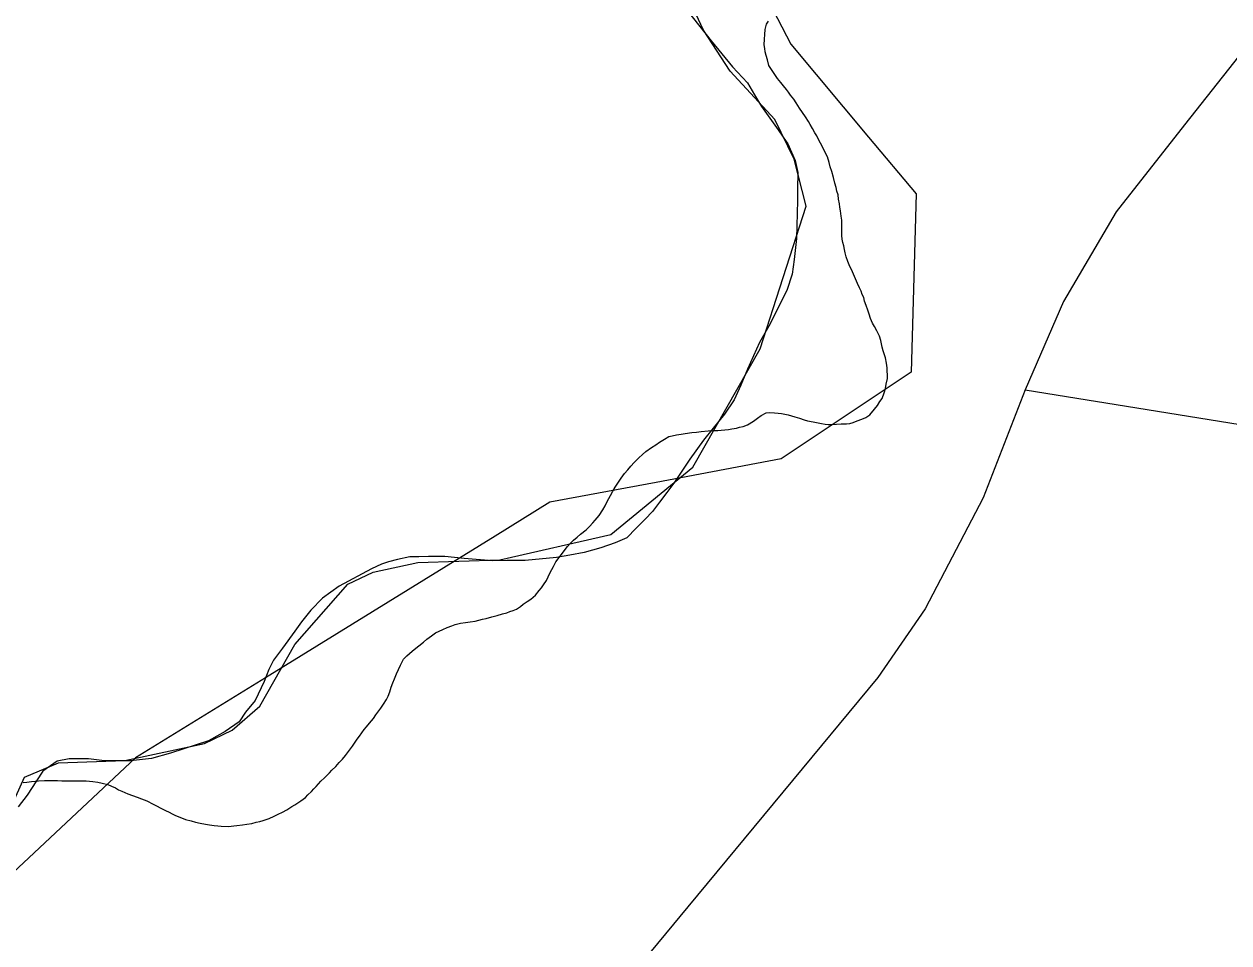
# Model space of a CAD drawing. Extents: x 2206922 to 2357709, y 510027 to 673830.
# Drawn here: x 2303373 to 2304392, y 581431 to 582208 of the extents above; entities that cross this region are included whole.
import ezdxf

# ---------------------------------------------------------------- set-up
doc = ezdxf.new("R2010")
doc.units = 0
for name, color, linetype in [('Exist Boundary Land Use Reservation Military US Department of Defense', 7, 'Continuous'), ('Exist Boundary Political City Limit New', 7, 'Continuous'), ('Exist Hydrographic Creek Single Shore', 7, 'Continuous'), ('Exist Hydrographic Misc Water Feature', 7, 'Continuous'), ('Exist Road Non-System Type 51', 7, 'Continuous'), ('Map Preparation Boundary City Limit Buffer Line', 7, 'Continuous')]:
    doc.layers.add(name, color=color, linetype=linetype)

msp = doc.modelspace()

# ---------------------------------------------------------------- linework, layer by layer
at = {"layer": 'Exist Boundary Land Use Reservation Military US Department of Defense'}
msp.add_line((2303771.6, 581774.8), (2303577.4, 581655), dxfattribs=at)
for points in [[(2303898.9, 582728.4), (2303948.4, 582598.5), (2303964.7, 582300.8), (2304021.7, 582190.7), (2304087.6, 582112.2)], [(2304087.6, 582112.2), (2304127.7, 582064.3), (2304123.6, 581913.5), (2304013.6, 581840.1), (2303907.8, 581820.2)], [(2303907.8, 581820.2), (2303818, 581803.4), (2303771.6, 581774.8)], [(2303577.4, 581655), (2303467.5, 581587.2), (2303278, 581409.9), (2303180.2, 581206), (2303058, 581083.6), (2302874.6, 581018.4), (2302528.2, 580851.2), (2302315.3, 580862)]]:
    msp.add_lwpolyline(points, dxfattribs=at)
at = {"layer": 'Exist Boundary Political City Limit New'}
for points in [[(2304048.8, 582103.4), (2304046.8, 582107), (2304045.2, 582110.1), (2304043.8, 582113.4), (2304042.2, 582115.9), (2304040.2, 582119.4), (2304038.2, 582122.8), (2304036.8, 582125.3), (2304034.2, 582129.3), (2304031.8, 582132.9), (2304029, 582136.8), (2304026.2, 582141.2), (2304024.2, 582144.2), (2304021.5, 582147.8), (2304019.8, 582150.1), (2304018, 582152.4), (2304015.5, 582155.6), (2304013.2, 582158.3), (2304010.5, 582161.9), (2304008.8, 582164.4), (2304007, 582166.8), (2304005.5, 582169.3), (2304003.2, 582172.9), (2304002, 582177.5), (2304001, 582181.3), (2304000.2, 582184.3), (2303999.8, 582187.2), (2303999.2, 582190.2), (2303999.5, 582195.1), (2303999.8, 582199.1), (2304000.2, 582203.1), (2304001.2, 582207.8), (2304002.8, 582210.3)], [(2303956, 581864), (2303960, 581864.2), (2303963, 581864.5), (2303969, 581864.9), (2303972, 581865.4), (2303975.8, 581866.2), (2303978.5, 581866.8), (2303981.5, 581867.6), (2303985.2, 581868.9), (2303990.2, 581872.1), (2303993.5, 581874.4), (2303996.8, 581876.8), (2304001, 581879.1), (2304004, 581879.4), (2304008, 581879.1), (2304011, 581878.8), (2304013.8, 581878.5), (2304019.5, 581877.4), (2304025.2, 581875.7), (2304029.2, 581874.4), (2304033, 581873.2), (2304036, 581872.3), (2304040.8, 581871.3), (2304044.8, 581870.6), (2304047.8, 581870), (2304050.8, 581869.5), (2304053.5, 581869.1), (2304056.5, 581869.2), (2304060.5, 581869.4), (2304064.5, 581869.6), (2304068.8, 581869.8), (2304071.8, 581870), (2304074.5, 581870.9), (2304078, 581872.2), (2304081.8, 581873.8), (2304085.2, 581875.2), (2304088.5, 581877.3), (2304092.5, 581882.1), (2304095, 581885.3), (2304097.2, 581888.6), (2304099, 581891.2), (2304100.8, 581895.9), (2304102, 581899.5), (2304102.5, 581903.4), (2304103.5, 581908.1), (2304103.5, 581911.2), (2304103.2, 581914.2), (2304103.2, 581917.2), (2304102.8, 581920.9), (2304101.8, 581925.6), (2304100.8, 581928.8), (2304099.8, 581931.6), (2304099, 581934.5), (2304098.5, 581937.4), (2304097.8, 581940.3), (2304096.8, 581943.8), (2304094.5, 581948.3), (2304092.5, 581952.1), (2304091, 581954.8), (2304089.2, 581958.8), (2304088, 581962.6), (2304086.8, 581966), (2304085.5, 581969.8), (2304084.2, 581973.6), (2304083.5, 581976.5), (2304082.2, 581979.2), (2304081.2, 581982), (2304080, 581984.8), (2304078.2, 581988.4), (2304076.5, 581992.3), (2304074.8, 581996.4), (2304073, 582000.2), (2304071.8, 582002.9), (2304070, 582007), (2304068.5, 582011.1), (2304067.8, 582014.3), (2304067.2, 582017.2), (2304066.5, 582020.2), (2304065.8, 582023.1), (2304065.2, 582025.9), (2304065, 582029.1), (2304064.8, 582034), (2304064.8, 582042), (2304064.5, 582045.5), (2304063.8, 582049.9), (2304063.2, 582052.9), (2304063, 582055.9), (2304062.2, 582059.8), (2304061.8, 582063.3), (2304060.8, 582066.6), (2304060, 582069.6), (2304059, 582073.4), (2304057.8, 582078.2), (2304056.5, 582083.1), (2304055.2, 582087), (2304054.2, 582090.8), (2304052.8, 582095.5), (2304050.5, 582099.9), (2304048.8, 582103.4)], [(2303665.5, 581616.6), (2303668.8, 581620.6), (2303670.8, 581623.6), (2303673.2, 581626.9), (2303675, 581629.3), (2303677.2, 581632.6), (2303679.8, 581636.7), (2303681.2, 581639.5), (2303682.5, 581643.2), (2303683.8, 581647), (2303685.2, 581650.8), (2303686.5, 581654.1), (2303688.2, 581658.2), (2303689.8, 581661.9), (2303691.5, 581665.6), (2303694.2, 581670.8), (2303697, 581673.6), (2303699.2, 581675.5), (2303701.5, 581677.5), (2303704.5, 581680), (2303707.2, 581682.1), (2303711, 581685), (2303714, 581687.5), (2303717.8, 581690.4), (2303721.2, 581693), (2303724.2, 581694.4), (2303727.5, 581695.9), (2303731.2, 581697.4), (2303735, 581698.9), (2303737.8, 581700), (2303742.5, 581701), (2303746.5, 581701.6), (2303750.5, 581702.2), (2303754.8, 581702.9), (2303761, 581704.4), (2303764.2, 581705.2), (2303768.8, 581706.4), (2303773.5, 581707.7), (2303777.8, 581708.9), (2303781.5, 581710), (2303784.2, 581710.9), (2303787, 581711.9), (2303789.8, 581713), (2303793, 581715.2), (2303795.5, 581717.1), (2303798.8, 581719.4), (2303801.8, 581721.4), (2303805.8, 581724.8), (2303809, 581728.7), (2303810.8, 581731.1), (2303812.5, 581733.5), (2303815, 581737.3), (2303816.5, 581740.3), (2303818.2, 581744), (2303819.5, 581746.6), (2303821, 581749.2), (2303823, 581752.9), (2303825.8, 581756.8), (2303827.8, 581759.2), (2303830, 581762.4), (2303832.8, 581765.9), (2303835.5, 581768.9), (2303838, 581771.2), (2303841, 581773.8), (2303844, 581776.4), (2303848.8, 581780.2), (2303851.5, 581783), (2303854.2, 581785.9), (2303856.2, 581788.2), (2303859.8, 581792.2), (2303862.8, 581797), (2303864.8, 581800.4), (2303866.5, 581804.1), (2303869.2, 581809.2), (2303871.2, 581812.8), (2303873.2, 581816.2), (2303875, 581818.8), (2303876.5, 581821.2), (2303878.2, 581823.8), (2303881.2, 581827.7), (2303884, 581830.8), (2303886.5, 581833.8), (2303889.2, 581837.1), (2303893.2, 581841.1), (2303896.2, 581843.8), (2303899.2, 581846.2), (2303904, 581849.8), (2303907.5, 581852), (2303910.8, 581854.1), (2303915, 581856.8), (2303918.5, 581858.9), (2303921.5, 581859.6), (2303925.2, 581860.3), (2303929, 581861), (2303932.5, 581861.6), (2303938, 581862.3), (2303942, 581862.8), (2303946, 581863.2), (2303951.8, 581863.8), (2303956, 581864)], [(2303372.5, 581566.4), (2303375.5, 581566.8), (2303379.5, 581567.2), (2303382.5, 581567.5), (2303385.5, 581567.8), (2303390.5, 581568.1), (2303393.5, 581568.1), (2303397.5, 581568.1), (2303401.5, 581568), (2303405, 581567.9), (2303408.5, 581567.9), (2303419.5, 581567.9), (2303425.8, 581567.8), (2303431.5, 581567.2), (2303435.5, 581566.6), (2303439.2, 581565.9), (2303444, 581564.8), (2303447.2, 581563.4), (2303450.5, 581561.8), (2303453.2, 581560.3), (2303455.8, 581559.1), (2303461, 581556.9), (2303465, 581555.4), (2303468.8, 581554), (2303472.5, 581552.6), (2303477, 581550.8), (2303482.5, 581548.1), (2303485.2, 581546.6), (2303488.8, 581544.8), (2303492.8, 581542.7), (2303496, 581541.2), (2303498.5, 581539.9), (2303501.2, 581538.6), (2303505, 581537), (2303509.8, 581535.1), (2303514.5, 581533.9), (2303518.2, 581532.9), (2303522.2, 581532), (2303526.8, 581531), (2303530, 581530.6), (2303534, 581530.1), (2303537, 581529.8), (2303540, 581529.5), (2303545.8, 581529.3), (2303553.2, 581530.1), (2303558, 581530.6), (2303561.5, 581531.1), (2303565.8, 581531.8), (2303569.5, 581532.7), (2303572.5, 581533.4), (2303575.5, 581534.2), (2303580.5, 581535.8), (2303584.8, 581537.8), (2303588.2, 581539.6), (2303591.8, 581541.4), (2303595.5, 581543.3), (2303599.8, 581546), (2303602.2, 581547.6), (2303604.8, 581549.3), (2303607.2, 581551), (2303611.2, 581553.8), (2303613.2, 581555.9), (2303616.2, 581558.8), (2303618.2, 581560.9), (2303620.2, 581563.1), (2303624.2, 581567.4), (2303627.2, 581570.3), (2303629.2, 581572.4), (2303631.5, 581574.6), (2303633.5, 581576.7), (2303636.8, 581579.9), (2303639.8, 581583.2), (2303642.5, 581586.2), (2303645, 581589.3), (2303648.5, 581593.8), (2303651, 581597.2), (2303653.2, 581600.5), (2303655, 581603), (2303657, 581605.6), (2303659, 581608.4), (2303661, 581611.1), (2303662.8, 581613.4)], [(2303662.8, 581613.4), (2303665.5, 581616.6)]]:
    msp.add_lwpolyline(points, dxfattribs=at)
at = {"layer": 'Exist Hydrographic Creek Single Shore'}
msp.add_lwpolyline([(2303330.8, 581475.9), (2303373.7, 581570.8), (2303402.2, 581583.1), (2303458.3, 581585.1), (2303525.7, 581599.4), (2303549.1, 581610.6), (2303572.6, 581631), (2303602.2, 581683.1), (2303647.1, 581734.2), (2303668.5, 581744.4), (2303706.2, 581752.5), (2303775.6, 581754.6), (2303869.4, 581776), (2303938.8, 581833.2), (2303995.9, 581933.2), (2304034.7, 582053.7), (2304024.5, 582093.5), (2304008.2, 582127.2), (2303970.4, 582168), (2303948, 582202.7), (2303920.4, 582261.9)], dxfattribs=at)
at = {"layer": 'Exist Hydrographic Misc Water Feature'}
for points in [[(2303934, 582219.3), (2303954.3, 582193.6), (2303972.4, 582171.8), (2303985.1, 582158.1), (2303991, 582147.9), (2303997, 582138.1), (2304011.1, 582118.5), (2304015.2, 582112.3), (2304019.3, 582106.4), (2304025.5, 582092.4), (2304027.7, 582082.4), (2304027.5, 582068.6), (2304027.5, 582058.5), (2304026.5, 582026.6), (2304024.5, 582008.7), (2304022.8, 581996.4), (2304018.3, 581982.4), (2304003.1, 581952.3), (2303995.4, 581938.4), (2303985.1, 581916), (2303979.6, 581902.3), (2303974, 581890.1), (2303965.6, 581878), (2303956, 581866.1), (2303948, 581855.9), (2303936.3, 581839.8), (2303922.8, 581819.6), (2303916.8, 581811.6), (2303910.7, 581803.6), (2303904.7, 581795.6), (2303898.6, 581789.1), (2303891, 581781.4), (2303883.2, 581773.3), (2303873.1, 581769.1), (2303861, 581764.8), (2303847.1, 581760.8), (2303834.8, 581758.6), (2303823.5, 581756.7), (2303797.1, 581754.1), (2303789.5, 581754.1), (2303781.5, 581754.1), (2303769.4, 581753.9), (2303745.6, 581755.8), (2303729.2, 581757.5), (2303721.6, 581757.4), (2303715.2, 581757.6), (2303707, 581757.2), (2303699.5, 581757.1), (2303689.2, 581755), (2303681.4, 581753), (2303675.5, 581751)], [(2303675.5, 581751), (2303667.1, 581747), (2303639.6, 581732.5), (2303625.6, 581722.4), (2303615.8, 581712.1), (2303607.8, 581702.4), (2303602.3, 581694.3), (2303591.8, 581680.1), (2303584.2, 581669.8), (2303580.3, 581661.9), (2303576.4, 581651.9), (2303568.6, 581635.7), (2303560.6, 581625.9), (2303555.1, 581617.8), (2303543.2, 581609.5), (2303529.1, 581601.5), (2303497.1, 581591.3), (2303481.1, 581586.8), (2303463.2, 581584.6), (2303455.2, 581584.6), (2303449.3, 581584.7), (2303441.3, 581584.7), (2303427.6, 581586.4), (2303421.6, 581586.5), (2303411.4, 581586.4), (2303401.1, 581584.3), (2303389.2, 581575.9), (2303383.7, 581567.8), (2303375.7, 581555.6), (2303368.1, 581545.9)]]:
    msp.add_lwpolyline(points, dxfattribs=at)
at = {"layer": 'Exist Road Non-System Type 51'}
for points in [[(2304880.9, 582788.5), (2304354.9, 582122.5), (2304297, 582048.9), (2304252.4, 581973.1), (2304220.1, 581898.4)], [(2304220.1, 581898.4), (2304184.4, 581807), (2304135.4, 581713.3), (2304095.3, 581655.3), (2303934.8, 581461.3), (2303768.6, 581260.5), (2303661.9, 581143.4)], [(2304220.1, 581898.4), (2304694.1, 581822.2), (2304758.2, 581804.8), (2304786.3, 581793.1), (2304830.7, 581753.7), (2304863.3, 581706), (2304908.4, 581604.6), (2305056.6, 581208.3), (2305080.9, 581176.7), (2305123.2, 581139.2), (2305191.7, 581091.9), (2305215.8, 581074.1), (2305220.2, 581044.3), (2305240.9, 580800.5)]]:
    msp.add_lwpolyline(points, dxfattribs=at)
at = {"layer": 'Map Preparation Boundary City Limit Buffer Line'}
for points in [[(2304048.8, 582103.4), (2304046.8, 582107), (2304045.2, 582110.1), (2304043.8, 582113.4), (2304042.2, 582115.9), (2304040.2, 582119.4), (2304038.2, 582122.8), (2304036.8, 582125.3), (2304034.2, 582129.3), (2304031.8, 582132.9), (2304029, 582136.8), (2304026.2, 582141.2), (2304024.2, 582144.2), (2304021.5, 582147.8), (2304019.8, 582150.1), (2304018, 582152.4), (2304015.5, 582155.6), (2304013.2, 582158.3), (2304010.5, 582161.9), (2304008.8, 582164.4), (2304007, 582166.8), (2304005.5, 582169.3), (2304003.2, 582172.9), (2304002, 582177.5), (2304001, 582181.3), (2304000.2, 582184.3), (2303999.8, 582187.2), (2303999.2, 582190.2), (2303999.5, 582195.1), (2303999.8, 582199.1), (2304000.2, 582203.1), (2304001.2, 582207.8), (2304002.8, 582210.3)], [(2303956, 581864), (2303960, 581864.2), (2303963, 581864.5), (2303969, 581864.9), (2303972, 581865.4), (2303975.8, 581866.2), (2303978.5, 581866.8), (2303981.5, 581867.6), (2303985.2, 581868.9), (2303990.2, 581872.1), (2303993.5, 581874.4), (2303996.8, 581876.8), (2304001, 581879.1), (2304004, 581879.4), (2304008, 581879.1), (2304011, 581878.8), (2304013.8, 581878.5), (2304019.5, 581877.4), (2304025.2, 581875.7), (2304029.2, 581874.4), (2304033, 581873.2), (2304036, 581872.3), (2304040.8, 581871.3), (2304044.8, 581870.6), (2304047.8, 581870), (2304050.8, 581869.5), (2304053.5, 581869.1), (2304056.5, 581869.2), (2304060.5, 581869.4), (2304064.5, 581869.6), (2304068.8, 581869.8), (2304071.8, 581870), (2304074.5, 581870.9), (2304078, 581872.2), (2304081.8, 581873.8), (2304085.2, 581875.2), (2304088.5, 581877.3), (2304092.5, 581882.1), (2304095, 581885.3), (2304097.2, 581888.6), (2304099, 581891.2), (2304100.8, 581895.9), (2304102, 581899.5), (2304102.5, 581903.4), (2304103.5, 581908.1), (2304103.5, 581911.2), (2304103.2, 581914.2), (2304103.2, 581917.2), (2304102.8, 581920.9), (2304101.8, 581925.6), (2304100.8, 581928.8), (2304099.8, 581931.6), (2304099, 581934.5), (2304098.5, 581937.4), (2304097.8, 581940.3), (2304096.8, 581943.8), (2304094.5, 581948.3), (2304092.5, 581952.1), (2304091, 581954.8), (2304089.2, 581958.8), (2304088, 581962.6), (2304086.8, 581966), (2304085.5, 581969.8), (2304084.2, 581973.6), (2304083.5, 581976.5), (2304082.2, 581979.2), (2304081.2, 581982), (2304080, 581984.8), (2304078.2, 581988.4), (2304076.5, 581992.3), (2304074.8, 581996.4), (2304073, 582000.2), (2304071.8, 582002.9), (2304070, 582007), (2304068.5, 582011.1), (2304067.8, 582014.3), (2304067.2, 582017.2), (2304066.5, 582020.2), (2304065.8, 582023.1), (2304065.2, 582025.9), (2304065, 582029.1), (2304064.8, 582034), (2304064.8, 582042), (2304064.5, 582045.5), (2304063.8, 582049.9), (2304063.2, 582052.9), (2304063, 582055.9), (2304062.2, 582059.8), (2304061.8, 582063.3), (2304060.8, 582066.6), (2304060, 582069.6), (2304059, 582073.4), (2304057.8, 582078.2), (2304056.5, 582083.1), (2304055.2, 582087), (2304054.2, 582090.8), (2304052.8, 582095.5), (2304050.5, 582099.9), (2304048.8, 582103.4)], [(2303665.5, 581616.6), (2303668.8, 581620.6), (2303670.8, 581623.6), (2303673.2, 581626.9), (2303675, 581629.3), (2303677.2, 581632.6), (2303679.8, 581636.7), (2303681.2, 581639.5), (2303682.5, 581643.2), (2303683.8, 581647), (2303685.2, 581650.8), (2303686.5, 581654.1), (2303688.2, 581658.2), (2303689.8, 581661.9), (2303691.5, 581665.6), (2303694.2, 581670.8), (2303697, 581673.6), (2303699.2, 581675.5), (2303701.5, 581677.5), (2303704.5, 581680), (2303707.2, 581682.1), (2303711, 581685), (2303714, 581687.5), (2303717.8, 581690.4), (2303721.2, 581693), (2303724.2, 581694.4), (2303727.5, 581695.9), (2303731.2, 581697.4), (2303735, 581698.9), (2303737.8, 581700), (2303742.5, 581701), (2303746.5, 581701.6), (2303750.5, 581702.2), (2303754.8, 581702.9), (2303761, 581704.4), (2303764.2, 581705.2), (2303768.8, 581706.4), (2303773.5, 581707.7), (2303777.8, 581708.9), (2303781.5, 581710), (2303784.2, 581710.9), (2303787, 581711.9), (2303789.8, 581713), (2303793, 581715.2), (2303795.5, 581717.1), (2303798.8, 581719.4), (2303801.8, 581721.4), (2303805.8, 581724.8), (2303809, 581728.7), (2303810.8, 581731.1), (2303812.5, 581733.5), (2303815, 581737.3), (2303816.5, 581740.3), (2303818.2, 581744), (2303819.5, 581746.6), (2303821, 581749.2), (2303823, 581752.9), (2303825.8, 581756.8), (2303827.8, 581759.2), (2303830, 581762.4), (2303832.8, 581765.9), (2303835.5, 581768.9), (2303838, 581771.2), (2303841, 581773.8), (2303844, 581776.4), (2303848.8, 581780.2), (2303851.5, 581783), (2303854.2, 581785.9), (2303856.2, 581788.2), (2303859.8, 581792.2), (2303862.8, 581797), (2303864.8, 581800.4), (2303866.5, 581804.1), (2303869.2, 581809.2), (2303871.2, 581812.8), (2303873.2, 581816.2), (2303875, 581818.8), (2303876.5, 581821.2), (2303878.2, 581823.8), (2303881.2, 581827.7), (2303884, 581830.8), (2303886.5, 581833.8), (2303889.2, 581837.1), (2303893.2, 581841.1), (2303896.2, 581843.8), (2303899.2, 581846.2), (2303904, 581849.8), (2303907.5, 581852), (2303910.8, 581854.1), (2303915, 581856.8), (2303918.5, 581858.9), (2303921.5, 581859.6), (2303925.2, 581860.3), (2303929, 581861), (2303932.5, 581861.6), (2303938, 581862.3), (2303942, 581862.8), (2303946, 581863.2), (2303951.8, 581863.8), (2303956, 581864)], [(2303372.5, 581566.4), (2303375.5, 581566.8), (2303379.5, 581567.2), (2303382.5, 581567.5), (2303385.5, 581567.8), (2303390.5, 581568.1), (2303393.5, 581568.1), (2303397.5, 581568.1), (2303401.5, 581568), (2303405, 581567.9), (2303408.5, 581567.9), (2303419.5, 581567.9), (2303425.8, 581567.8), (2303431.5, 581567.2), (2303435.5, 581566.6), (2303439.2, 581565.9), (2303444, 581564.8), (2303447.2, 581563.4), (2303450.5, 581561.8), (2303453.2, 581560.3), (2303455.8, 581559.1), (2303461, 581556.9), (2303465, 581555.4), (2303468.8, 581554), (2303472.5, 581552.6), (2303477, 581550.8), (2303482.5, 581548.1), (2303485.2, 581546.6), (2303488.8, 581544.8), (2303492.8, 581542.7), (2303496, 581541.2), (2303498.5, 581539.9), (2303501.2, 581538.6), (2303505, 581537), (2303509.8, 581535.1), (2303514.5, 581533.9), (2303518.2, 581532.9), (2303522.2, 581532), (2303526.8, 581531), (2303530, 581530.6), (2303534, 581530.1), (2303537, 581529.8), (2303540, 581529.5), (2303545.8, 581529.3), (2303553.2, 581530.1), (2303558, 581530.6), (2303561.5, 581531.1), (2303565.8, 581531.8), (2303569.5, 581532.7), (2303572.5, 581533.4), (2303575.5, 581534.2), (2303580.5, 581535.8), (2303584.8, 581537.8), (2303588.2, 581539.6), (2303591.8, 581541.4), (2303595.5, 581543.3), (2303599.8, 581546), (2303602.2, 581547.6), (2303604.8, 581549.3), (2303607.2, 581551), (2303611.2, 581553.8), (2303613.2, 581555.9), (2303616.2, 581558.8), (2303618.2, 581560.9), (2303620.2, 581563.1), (2303624.2, 581567.4), (2303627.2, 581570.3), (2303629.2, 581572.4), (2303631.5, 581574.6), (2303633.5, 581576.7), (2303636.8, 581579.9), (2303639.8, 581583.2), (2303642.5, 581586.2), (2303645, 581589.3), (2303648.5, 581593.8), (2303651, 581597.2), (2303653.2, 581600.5), (2303655, 581603), (2303657, 581605.6), (2303659, 581608.4), (2303661, 581611.1), (2303662.8, 581613.4)], [(2303662.8, 581613.4), (2303665.5, 581616.6)]]:
    msp.add_lwpolyline(points, dxfattribs=at)

doc.saveas('drawing.dxf')
